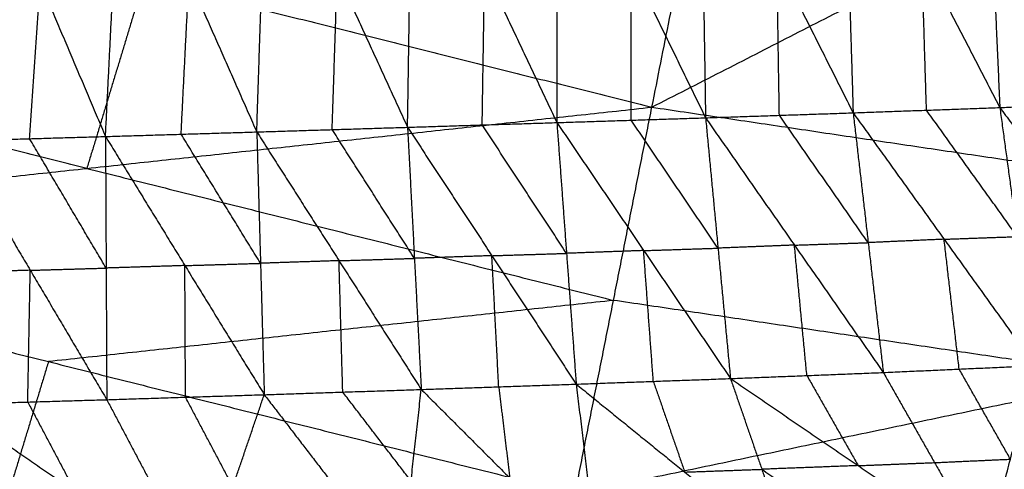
# Model space of a CAD drawing. Header units: millimetres. Extents: x -106 to 110, y -96 to 120.
# Tile 431 of 656: x -20.27 to -12.26, y -76.18 to -72.52. Entities that reach past the tile are written whole.
import ezdxf

# ---------------------------------------------------------------- set-up
doc = ezdxf.new("R2010")
doc.units = ezdxf.units.MM
doc.header["$MEASUREMENT"] = 0
doc.layers.add('Default', color=7, linetype='Continuous', true_color=0x000000)

msp = doc.modelspace()

# ---------------------------------------------------------------- linework, layer by layer
at = {"layer": 'Default'}
for points in [[(-15.126, -73.234, 6.9532), (-14.5518, -70.3472, 6.2709), (-13.9776, -67.4605, 5.5886)], [(-15.126, -73.234, 6.9532), (-10.6217, -70.9302, 6.2709), (-6.1174, -68.6264, 5.5886)], [(-12.405, -70.7589, -0.0105), (-12.3496, -71.9978, 0.482), (-12.2942, -73.2368, 0.9746)], [(-12.405, -70.7589, -0.0105), (-11.7577, -71.9745, 0.4635), (-11.1104, -73.1902, 0.9375)], [(-15.9002, -70.843, 0.1568), (-15.9, -72.1011, 0.6661), (-15.8998, -73.3592, 1.1754)], [(-15.9002, -70.843, 0.1568), (-15.2949, -72.0817, 0.6264), (-14.6895, -73.3204, 1.0959)], [(-14.7294, -70.8133, 0.0877), (-14.7095, -72.0668, 0.5918), (-14.6895, -73.3204, 1.0959)], [(-14.7294, -70.8133, 0.0877), (-14.1088, -72.0466, 0.558), (-13.4882, -73.2799, 1.0283)], [(-13.5644, -70.785, 0.0309), (-13.5263, -72.0325, 0.5296), (-13.4882, -73.2799, 1.0283)], [(-13.5644, -70.785, 0.0309), (-12.9293, -72.0109, 0.5028), (-12.2942, -73.2368, 0.9746)], [(-18.3425, -73.4353, 1.3633), (-18.3009, -72.1706, 0.8434), (-18.2593, -70.9058, 0.3234)], [(-18.2593, -70.9058, 0.3234), (-17.6872, -72.1516, 0.7942), (-17.1152, -73.3974, 1.2649)], [(-17.1152, -73.3974, 1.2649), (-17.0956, -72.1357, 0.7505), (-17.076, -70.874, 0.2361)], [(-17.076, -70.874, 0.2361), (-16.4879, -72.1166, 0.7057), (-15.8998, -73.3592, 1.1754)], [(-20.6365, -70.9708, 0.5134), (-20.1052, -72.2216, 0.9908), (-19.5739, -73.4724, 1.4682)], [(-19.5739, -73.4724, 1.4682), (-19.5102, -72.2053, 0.9424), (-19.4464, -70.9382, 0.4166)], [(-19.4464, -70.9382, 0.4166), (-18.8945, -72.1867, 0.89), (-18.3425, -73.4353, 1.3633)], [(-23.3945, -71.1629, 6.9532), (-19.2603, -72.1984, 6.9532), (-15.126, -73.234, 6.9532)], [(-14.0889, -73.3001, 1.0621), (-14.0988, -72.6734, 0.81), (-14.1088, -72.0466, 0.558)], [(-12.8912, -73.2583, 1.0015), (-12.9102, -72.6346, 0.7521), (-12.9293, -72.0109, 0.5028)], [(-16.5075, -73.3783, 1.2202), (-16.4977, -72.7475, 0.963), (-16.4879, -72.1166, 0.7057)], [(-15.2947, -73.3398, 1.1357), (-15.2948, -72.7107, 0.881), (-15.2949, -72.0817, 0.6264)], [(-19.2603, -72.1984, 6.9532), (-19.4929, -72.9652, 7.201), (-19.7255, -73.732, 7.4488)], [(-18.9582, -73.4538, 1.4158), (-18.9263, -72.8203, 1.1529), (-18.8945, -72.1867, 0.89)], [(-17.7288, -73.4164, 1.3141), (-17.708, -72.784, 1.0542), (-17.6872, -72.1516, 0.7942)], [(-20.1914, -73.4903, 1.523), (-20.1483, -72.8559, 1.2569), (-20.1052, -72.2216, 0.9908)], [(-19.7255, -73.732, 7.4488), (-21.7926, -73.2143, 7.4488), (-23.8597, -72.6965, 7.4488)], [(-24.3249, -74.2301, 7.9444), (-19.7255, -73.732, 7.4488), (-15.126, -73.234, 6.9532)], [(-15.7514, -76.3776, 7.9444), (-15.4387, -74.8058, 7.4488), (-15.126, -73.234, 6.9532)], [(-15.126, -73.234, 6.9532), (-10.9102, -73.8593, 6.9532), (-6.6944, -74.4847, 6.9532)], [(-13.4882, -73.2799, 1.0283), (-12.8912, -73.2583, 1.0015), (-12.2942, -73.2368, 0.9746)], [(-12.2942, -73.2368, 0.9746), (-11.7023, -73.2135, 0.9561), (-11.1104, -73.1902, 0.9375)], [(-12.2942, -73.2368, 0.9746), (-12.151, -74.2868, 1.8096), (-12.0078, -75.3368, 2.6446)], [(-12.2942, -73.2368, 0.9746), (-11.5427, -74.2548, 1.7814), (-10.7913, -75.2729, 2.5883)], [(-15.8998, -73.3592, 1.1754), (-15.2947, -73.3398, 1.1357), (-14.6895, -73.3204, 1.0959)], [(-14.6895, -73.3204, 1.0959), (-14.0889, -73.3001, 1.0621), (-13.4882, -73.2799, 1.0283)], [(-14.6895, -73.3204, 1.0959), (-14.5882, -74.3811, 1.944), (-14.4868, -75.4418, 2.7921)], [(-14.6895, -73.3204, 1.0959), (-13.9662, -74.3564, 1.9045), (-13.2428, -75.3925, 2.7131)], [(-13.3655, -74.3362, 1.8707), (-13.7272, -73.8182, 1.4664), (-14.0889, -73.3001, 1.0621)], [(-13.4882, -73.2799, 1.0283), (-13.3655, -74.3362, 1.8707), (-13.2428, -75.3925, 2.7131)], [(-13.4882, -73.2799, 1.0283), (-12.748, -74.3084, 1.8365), (-12.0078, -75.3368, 2.6446)], [(-12.151, -74.2868, 1.8096), (-12.5211, -73.7726, 1.4055), (-12.8912, -73.2583, 1.0015)], [(-18.3425, -73.4353, 1.3633), (-17.7288, -73.4164, 1.3141), (-17.1152, -73.3974, 1.2649)], [(-17.1152, -73.3974, 1.2649), (-16.5075, -73.3783, 1.2202), (-15.8998, -73.3592, 1.1754)], [(-17.1152, -73.3974, 1.2649), (-17.0594, -74.464, 2.1222), (-17.0036, -75.5305, 2.9794)], [(-17.1152, -73.3974, 1.2649), (-16.4288, -74.4422, 2.0731), (-15.7424, -75.4871, 2.8812)], [(-15.8211, -74.4232, 2.0283), (-16.1643, -73.9007, 1.6242), (-16.5075, -73.3783, 1.2202)], [(-15.8998, -73.3592, 1.1754), (-15.8211, -74.4232, 2.0283), (-15.7424, -75.4871, 2.8812)], [(-15.8998, -73.3592, 1.1754), (-15.1933, -74.4005, 1.9838), (-14.4868, -75.4418, 2.7921)], [(-14.5882, -74.3811, 1.944), (-14.9414, -73.8604, 1.5398), (-15.2947, -73.3398, 1.1357)], [(-20.8089, -73.5082, 1.5777), (-20.1914, -73.4903, 1.523), (-19.5739, -73.4724, 1.4682)], [(-19.5687, -74.543, 2.3353), (-19.8801, -74.0166, 1.9291), (-20.1914, -73.4903, 1.523)], [(-19.5739, -73.4724, 1.4682), (-18.9582, -73.4538, 1.4158), (-18.3425, -73.4353, 1.3633)], [(-19.5739, -73.4724, 1.4682), (-19.5687, -74.543, 2.3353), (-19.5635, -75.6136, 3.2024)], [(-19.5739, -73.4724, 1.4682), (-18.9277, -74.5227, 2.2777), (-18.2815, -75.573, 3.0872)], [(-18.312, -74.5042, 2.2253), (-18.6351, -73.979, 1.8205), (-18.9582, -73.4538, 1.4158)], [(-18.3425, -73.4353, 1.3633), (-18.312, -74.5042, 2.2253), (-18.2815, -75.573, 3.0872)], [(-18.3425, -73.4353, 1.3633), (-17.6731, -74.4829, 2.1714), (-17.0036, -75.5305, 2.9794)], [(-17.0594, -74.464, 2.1222), (-17.3941, -73.9402, 1.7182), (-17.7288, -73.4164, 1.3141)], [(-20.8089, -73.5082, 1.5777), (-20.1862, -74.5609, 2.3901), (-19.5635, -75.6136, 3.2024)], [(-19.7255, -73.732, 7.4488), (-17.5821, -74.2689, 7.4488), (-15.4387, -74.8058, 7.4488)], [(-24.3249, -74.2301, 7.9444), (-20.0381, -75.3039, 7.9444), (-15.7514, -76.3776, 7.9444)], [(-12.748, -74.3084, 1.8365), (-12.4495, -74.2976, 1.823), (-12.151, -74.2868, 1.8096)], [(-13.9662, -74.3564, 1.9045), (-14.2772, -74.3688, 1.9242), (-14.5882, -74.3811, 1.944)], [(-13.9662, -74.3564, 1.9045), (-13.6658, -74.3463, 1.8876), (-13.3655, -74.3362, 1.8707)], [(-13.8648, -75.4172, 2.7526), (-13.9155, -74.8868, 2.3285), (-13.9662, -74.3564, 1.9045)], [(-12.748, -74.3084, 1.8365), (-13.0567, -74.3223, 1.8536), (-13.3655, -74.3362, 1.8707)], [(-12.6253, -75.3647, 2.6788), (-12.6866, -74.8365, 2.2576), (-12.748, -74.3084, 1.8365)], [(-16.4288, -74.4422, 2.0731), (-16.7441, -74.4531, 2.0976), (-17.0594, -74.464, 2.1222)], [(-16.4288, -74.4422, 2.0731), (-16.1249, -74.4327, 2.0507), (-15.8211, -74.4232, 2.0283)], [(-16.373, -75.5088, 2.9303), (-16.4009, -74.9755, 2.5017), (-16.4288, -74.4422, 2.0731)], [(-15.1933, -74.4005, 1.9838), (-15.5072, -74.4118, 2.006), (-15.8211, -74.4232, 2.0283)], [(-15.1933, -74.4005, 1.9838), (-14.8907, -74.3908, 1.9639), (-14.5882, -74.3811, 1.944)], [(-15.1146, -75.4644, 2.8366), (-15.1539, -74.9325, 2.4102), (-15.1933, -74.4005, 1.9838)], [(-18.9277, -74.5227, 2.2777), (-19.2482, -74.5328, 2.3065), (-19.5687, -74.543, 2.3353)], [(-18.9277, -74.5227, 2.2777), (-18.6199, -74.5134, 2.2515), (-18.312, -74.5042, 2.2253)], [(-18.9225, -75.5933, 3.1448), (-18.9251, -75.058, 2.7113), (-18.9277, -74.5227, 2.2777)], [(-17.6731, -74.4829, 2.1714), (-17.9925, -74.4935, 2.1983), (-18.312, -74.5042, 2.2253)], [(-17.6731, -74.4829, 2.1714), (-17.3662, -74.4734, 2.1468), (-17.0594, -74.464, 2.1222)], [(-17.6426, -75.5518, 3.0333), (-17.6578, -75.0174, 2.6024), (-17.6731, -74.4829, 2.1714)], [(-15.7514, -76.3776, 7.9444), (-11.2229, -75.4312, 7.4488), (-6.6944, -74.4847, 6.9532)], [(-20.1862, -74.5609, 2.3901), (-20.5078, -74.5704, 2.4204), (-20.8294, -74.58, 2.4508)], [(-20.2067, -75.6327, 3.2631), (-20.1965, -75.0968, 2.8266), (-20.1862, -74.5609, 2.3901)], [(-20.1862, -74.5609, 2.3901), (-19.8775, -74.552, 2.3627), (-19.5687, -74.543, 2.3353)], [(-15.4387, -74.8058, 7.4488), (-17.7384, -75.0548, 7.6966), (-20.0381, -75.3039, 7.9444)], [(-11.2229, -75.4312, 7.4488), (-13.3308, -75.1185, 7.4488), (-15.4387, -74.8058, 7.4488)], [(-20.0381, -75.3039, 7.9444), (-20.2747, -76.0838, 8.2375), (-20.5113, -76.8638, 8.5305)], [(-14.4868, -75.4418, 2.7921), (-13.8648, -75.4172, 2.7526), (-13.2428, -75.3925, 2.7131)], [(-13.2428, -75.3925, 2.7131), (-12.6253, -75.3647, 2.6788), (-12.0078, -75.3368, 2.6446)], [(-13.2428, -75.3925, 2.7131), (-12.8254, -76.1256, 3.909), (-12.408, -76.8586, 5.105)], [(-12.2079, -76.0977, 3.8748), (-12.4166, -75.7312, 3.2768), (-12.6253, -75.3647, 2.6788)], [(-12.408, -76.8586, 5.105), (-12.2079, -76.0977, 3.8748), (-12.0078, -75.3368, 2.6446)], [(-17.0036, -75.5305, 2.9794), (-16.373, -75.5088, 2.9303), (-15.7424, -75.4871, 2.8812)], [(-15.7424, -75.4871, 2.8812), (-15.1146, -75.4644, 2.8366), (-14.4868, -75.4418, 2.7921)], [(-15.7424, -75.4871, 2.8812), (-15.6525, -76.2288, 4.1109), (-15.5626, -76.9705, 5.3407)], [(-15.7424, -75.4871, 2.8812), (-14.8592, -76.2027, 4.0498), (-13.9759, -76.9183, 5.2184)], [(-15.1146, -75.4644, 2.8366), (-14.9869, -75.8336, 3.4432), (-14.8592, -76.2027, 4.0498)], [(-14.4868, -75.4418, 2.7921), (-14.2314, -76.18, 4.0052), (-13.9759, -76.9183, 5.2184)], [(-14.4868, -75.4418, 2.7921), (-13.4474, -76.1502, 3.9486), (-12.408, -76.8586, 5.105)], [(-13.8648, -75.4172, 2.7526), (-13.6561, -75.7837, 3.3506), (-13.4474, -76.1502, 3.9486)], [(-19.5635, -75.6136, 3.2024), (-18.9225, -75.5933, 3.1448), (-18.2815, -75.573, 3.0872)], [(-18.7924, -77.07, 5.6213), (-18.537, -76.3215, 4.3542), (-18.2815, -75.573, 3.0872)], [(-18.2815, -75.573, 3.0872), (-17.6426, -75.5518, 3.0333), (-17.0036, -75.5305, 2.9794)], [(-18.2815, -75.573, 3.0872), (-17.7257, -76.297, 4.281), (-17.1699, -77.0209, 5.4748)], [(-17.0868, -76.2757, 4.2271), (-17.3647, -75.9137, 3.6302), (-17.6426, -75.5518, 3.0333)], [(-17.1699, -77.0209, 5.4748), (-17.0868, -76.2757, 4.2271), (-17.0036, -75.5305, 2.9794)], [(-17.0036, -75.5305, 2.9794), (-16.2831, -76.2505, 4.1601), (-15.5626, -76.9705, 5.3407)], [(-16.373, -75.5088, 2.9303), (-16.3281, -75.8796, 3.5452), (-16.2831, -76.2505, 4.1601)], [(-20.8499, -75.6517, 3.3239), (-20.2067, -75.6327, 3.2631), (-19.5635, -75.6136, 3.2024)], [(-20.8499, -75.6517, 3.3239), (-19.8212, -76.3609, 4.4726), (-18.7924, -77.07, 5.6213)], [(-20.2067, -75.6327, 3.2631), (-20.014, -75.9968, 3.8679), (-19.8212, -76.3609, 4.4726)], [(-19.5635, -75.6136, 3.2024), (-19.178, -76.3418, 4.4118), (-18.7924, -77.07, 5.6213)], [(-18.537, -76.3215, 4.3542), (-18.7297, -75.9574, 3.7495), (-18.9225, -75.5933, 3.1448)], [(-13.4474, -76.1502, 3.9486), (-13.1364, -76.1379, 3.9288), (-12.8254, -76.1256, 3.909)], [(-12.8254, -76.1256, 3.909), (-12.5166, -76.1116, 3.8919), (-12.2079, -76.0977, 3.8748)], [(-14.8592, -76.2027, 4.0498), (-14.5453, -76.1914, 4.0275), (-14.2314, -76.18, 4.0052)], [(-13.4474, -76.1502, 3.9486), (-13.8394, -76.1651, 3.9769), (-14.2314, -76.18, 4.0052)], [(-14.2314, -76.18, 4.0052), (-13.7117, -76.5342, 4.5835), (-13.192, -76.8885, 5.1617)]]:
    msp.add_open_spline(points, degree=2, dxfattribs=at)

doc.saveas('drawing.dxf')
